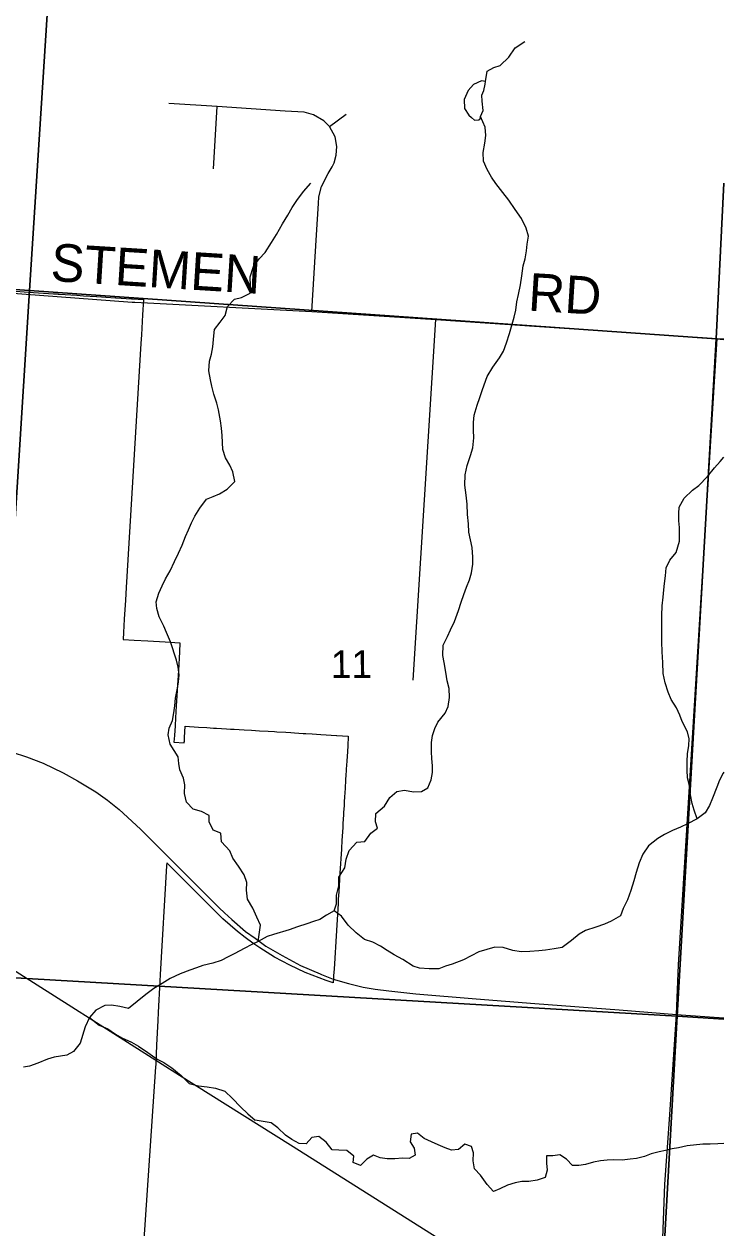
# Model space of a CAD drawing. Extents: x 114843 to 284848, y 317643 to 566895.
# Drawn here: x 279278 to 284848, y 354619 to 364204 of the extents above; entities that cross this region are included whole.
import ezdxf

# ---------------------------------------------------------------- set-up
doc = ezdxf.new("R2010")
doc.units = 0
for name, color, linetype in [('GM_X_Corporation', 7, 'Continuous'), ('GM_X_Minor_Lake', 7, 'Continuous'), ('GM_X_Minor_River', 7, 'Continuous'), ('GM_X_Rail_Line', 7, 'Continuous'), ('GM_X_Section', 7, 'Continuous'), ('GM_X_Section_Text', 7, 'Continuous'), ('GM_X_State_Route', 7, 'Continuous'), ('GM_X_Township_Road', 7, 'Continuous'), ('GM_X_Township_Road_Text', 7, 'Continuous')]:
    doc.layers.add(name, color=color, linetype=linetype)

msp = doc.modelspace()

# ---------------------------------------------------------------- linework, layer by layer
at = {"layer": 'GM_X_Corporation'}
msp.add_lwpolyline([(279039.4, 362090.7), (279312.7, 362070.8), (279512.3, 362057.6), (279542.2, 362055.6), (279549.9, 362055.1), (279556, 362054.7), (279697.9, 362045.4), (279749.8, 362041.9), (279853.6, 362035.1), (279856.1, 362034.9), (279928.9, 362030.1), (280005.7, 362025), (280009.2, 362024.8), (280134, 362016.6), (280141.8, 362016.1), (280227.3, 362010.4), (280220.3, 361888.5), (280211.4, 361730.8), (280207.4, 361660.9), (280089.8, 359718.4), (280084, 359617.8), (280075.1, 359465.4), (280069, 359360.5), (280065.8, 359305.6), (280153.3, 359300.3), (280263, 359293.8), (280400.4, 359285.6), (280518.6, 359278.6), (280514.3, 359205.2), (280505.7, 359058.6), (280498.7, 358939.7), (280493.8, 358856.4), (280489.1, 358776.5), (280483.5, 358680.2), (280479.8, 358617.9), (280474.4, 358539.1), (280470.3, 358486.2), (280552.7, 358481.3), (280553, 358487.2), (280553.4, 358493.9), (280555.2, 358524.4), (280560.5, 358613.1), (280665.1, 358606.8), (280731.4, 358602.9), (280784.2, 358599.7), (280808.5, 358598.3), (280889.2, 358593.5), (280921.1, 358591.6), (280951, 358589.8), (281030.1, 358585.1), (281087.3, 358581.7), (281150.5, 358577.9), (281220.4, 358573.7), (281270.3, 358570.8), (281290.3, 358569.6), (281360.2, 358565.4), (281401.1, 358563), (281430.1, 358561.2), (281500, 358557.1), (281521, 358555.8), (281569.8, 358552.9), (281639.7, 358548.7), (281639.7, 358548.8), (281765.5, 358541.3), (281766.8, 358541.2), (281858.4, 358535.7), (281858.2, 358532.1), (281853.6, 358457.7), (281850.9, 358413.3), (281846.2, 358335.8), (281842.3, 358272.4), (281841.4, 358258.2), (281839.5, 358226.9), (281837.2, 358188.3), (281832.9, 358118.4), (281830.9, 358086.3), (281828.6, 358048.6), (281826.5, 358013.3), (281824.3, 357978.7), (281821.3, 357928.5), (281820.1, 357908.8), (281815.8, 357838.9), (281814.2, 357812.7), (281811.5, 357769), (281810, 357743.4), (281807.2, 357699.1), (281806, 357678.1), (281805.3, 357666.8), (281803.4, 357635.9), (281791.6, 357442.7), (281785.5, 357344.1), (281785.2, 357339.1), (281782.6, 357297.2), (281782.5, 357294.2), (281778.9, 357236), (281777.8, 357217.1), (281777.1, 357203.6), (281763.7, 356987.3), (281744.8, 356678.6), (281741.7, 356627.9), (281740.7, 356611.4), (281738.3, 356571.7), (281681.6, 356590.1), (281625.5, 356609.9), (281569.8, 356631.2), (281514.8, 356654), (281453.4, 356681.4), (281393, 356710.6), (281331.9, 356742.4), (281271.7, 356776), (281212.8, 356811.4), (281154.9, 356848.5), (281098.2, 356887.4), (281036.4, 356932.8), (280976.1, 356980.2), (280917.5, 357029.6), (280860.6, 357081), (280805.5, 357134.2), (280796.4, 357143.3), (280767.2, 357172.5), (280624.2, 357315.4), (280605.7, 357333.9), (280413.9, 357525.6), (280412.5, 357501.4), (280361.9, 356637.1), (280358.8, 356584.2), (280344.3, 356335.6), (280341.4, 356269.8), (280333, 356073.6), (280330, 356003.1), (280325.9, 355919.5), (280325.1, 355903.2), (280201.2, 354093.3)], dxfattribs=at)
at = {"layer": 'GM_X_Minor_Lake'}
for points in [[(282911.2, 363469.6), (282931.4, 363515.7), (282923.7, 363591.8), (282921.8, 363637.9), (282935.9, 363676), (282948.1, 363726), (282950.2, 363748.1), (282918.2, 363752.2), (282854.1, 363724.3), (282811.9, 363674.4), (282779.7, 363604.3), (282783.4, 363532.2), (282817.2, 363480), (282839.2, 363461.9), (282863.1, 363439.7)], [(282863.1, 363439.7), (282898.5, 363441.9), (282907.1, 363449.2), (282911.2, 363469.6)]]:
    msp.add_lwpolyline(points, dxfattribs=at)
at = {"layer": 'GM_X_Minor_River'}
for points in [[(282950.2, 363748.1), (282964.5, 363830.2), (283016.6, 363858.1), (283066.7, 363873.9), (283136.9, 363941.9), (283187.2, 364015.8), (283263.4, 364065.7)], [(281744.8, 357143), (281765, 357199.1), (281763.3, 357269.2), (281783.6, 357343.3), (281781.8, 357411.4), (281830.1, 357487.4), (281840.3, 357555.5), (281864.5, 357623.6), (281926.8, 357689.5), (281990.8, 357697.3), (282037, 357763.3), (282091.2, 357803.2), (282075.4, 357853.4), (282077.6, 357919.5), (282145.8, 357977.4), (282188.1, 358047.4), (282244.2, 358095.3), (282306.3, 358105.1), (282376.2, 358090.9), (282440.3, 358094.7), (282490.4, 358124.6), (282518.6, 358186.6), (282528.8, 358244.7), (282529, 358298.8), (282523.2, 358356.9), (282519.4, 358411), (282519.6, 358485.2), (282527.8, 358539.3), (282546, 358595.3), (282572.2, 358647.3), (282628.5, 358717.3), (282652.7, 358771.3), (282664.9, 358841.4), (282661.2, 358913.6), (282645.4, 358975.7), (282635.6, 359043.9), (282621.9, 359120.1), (282610.1, 359176.2), (282614.4, 359258.4), (282646.6, 359328.4), (282670.8, 359380.4), (282703, 359448.5), (282735.3, 359534.5), (282755.6, 359602.6), (282777.8, 359662.7), (282798, 359720.7), (282824.2, 359780.7), (282838.4, 359834.8), (282848.7, 359904.9), (282848.9, 359961), (282843.1, 360037.2), (282831.3, 360097.3), (282817.6, 360159.5), (282813.8, 360225.6), (282808.1, 360299.8), (282804.3, 360382), (282796.6, 360454.1), (282786.9, 360532.3), (282789.2, 360614.5), (282803.4, 360688.6), (282829.7, 360770.6), (282849.9, 360830.7), (282856.2, 360908.8), (282854.4, 360971), (282854.6, 361031.1), (282860.8, 361091.2), (282883.1, 361171.3), (282905.3, 361231.3), (282927.6, 361295.4), (282963.9, 361399.5), (283008.2, 361473.5), (283062.5, 361547.4), (283094.7, 361599.4), (283116.9, 361665.5), (283141.2, 361741.6), (283157.4, 361797.6), (283179.6, 361869.7), (283191.8, 361925.8), (283200.1, 361993.9), (283212.3, 362051.9), (283228.5, 362128), (283238.8, 362200.1), (283249.1, 362280.3), (283265.3, 362336.3), (283277.5, 362398.4), (283281.7, 362452.5), (283291.9, 362516.6), (283274.1, 362578.8), (283236.4, 362657), (283186.6, 362727.3), (283134.9, 362803.6), (283089.1, 362863.9), (283033.4, 362934.2), (282997.5, 362984.4), (282963.7, 363046.7), (282934, 363112.9), (282932.2, 363183), (282944.5, 363255.1), (282952.7, 363317.2), (282948.9, 363383.4), (282911.2, 363469.6)], [(281141.9, 356900.5), (281158.4, 357030.7), (281130.6, 357092.9), (281098.9, 357165.1), (281057.1, 357237.4), (281049.4, 357309.5), (281051.6, 357369.6), (281029.8, 357431.8), (280984, 357500.1), (280940.3, 357564.4), (280914.4, 357620.6), (280848.7, 357692.9), (280842.9, 357761.1), (280783, 357787.3), (280751.3, 357853.5), (280751.4, 357903.6), (280689.5, 357933.9), (280623.6, 357954.1), (280569.8, 358008.4), (280554, 358078.6), (280558.3, 358146.7), (280546.5, 358200.9), (280516.7, 358267.1), (280510.9, 358317.2), (280505.1, 358369.3), (280473.2, 358421.5), (280439.4, 358471.7), (280425.7, 358545.9), (280433.8, 358598), (280458.1, 358660), (280470.3, 358720.1), (280476.5, 358776.2), (280482.7, 358836.3), (280499, 358916.4), (280507.2, 358968.5), (280511.3, 359022.6), (280505.6, 359084.7), (280491.8, 359140.9), (280444.3, 359285.3), (280410.5, 359359.5), (280390.7, 359409.7), (280353, 359484), (280333.2, 359550.2), (280329.4, 359604.3), (280349.6, 359674.4), (280375.8, 359730.4), (280404, 359788.4), (280440.3, 359850.4), (280474.5, 359926.4), (280506.8, 359990.5), (280537, 360056.5), (280563.2, 360124.6), (280585.4, 360176.6), (280611.6, 360232.6), (280637.8, 360286.6), (280676, 360350.6), (280730.3, 360422.6), (280782.4, 360442.5), (280834.5, 360464.3), (280894.6, 360500.2), (280954.8, 360562.2), (280939.1, 360640.4), (280915.3, 360692.5), (280881.5, 360750.8), (280859.7, 360817), (280855.9, 360873.1), (280854.1, 360929.2), (280850.3, 360987.3), (280840.5, 361045.5), (280824.8, 361133.7), (280811, 361185.8), (280789.2, 361258), (280771.5, 361322.2), (280761.6, 361372.3), (280747.9, 361444.5), (280754.2, 361520.7), (280768.4, 361576.7), (280780.6, 361634.8), (280786.9, 361720.9), (280793.1, 361773), (280839.3, 361831), (280877.5, 361883), (280897.7, 361955.1), (280951.9, 362013), (281008, 362026.9), (281076.1, 362060.7), (281080.3, 362120.8), (281076.6, 362193), (281102.8, 362273), (281149.1, 362335), (281197.2, 362387), (281247.5, 362464.9), (281287.8, 362528.9), (281334.1, 362613), (281378.3, 362682.9), (281412.5, 362745), (281448.7, 362799), (281501, 362870.9), (281561.2, 362938.9)], [(284633.7, 357875.3), (284611.9, 357945.5), (284596.1, 357999.7), (284582.4, 358067.8), (284570.6, 358152.1), (284558.8, 358202.2), (284555, 358264.3), (284555.3, 358332.4), (284557.5, 358394.6), (284569.7, 358460.7), (284571.9, 358512.7), (284558.1, 358568.9), (284514.4, 358651.2), (284496.6, 358701.3), (284470.8, 358761.6), (284429, 358827.8), (284403.2, 358884), (284379.5, 358960.2), (284365.7, 359034.4), (284362, 359120.6), (284356.3, 359206.8), (284354.6, 359284.9), (284354.9, 359359.1), (284353.1, 359417.2), (284353.4, 359495.4), (284357.6, 359571.5), (284363.9, 359641.6), (284370.1, 359699.7), (284374.3, 359749.8), (284382.5, 359811.9), (284388.7, 359874), (284416.9, 359936), (284469.1, 359996), (284493.5, 360086.1), (284495.7, 360144.2), (284493.8, 360196.3), (284490, 360250.4), (284488.2, 360308.5), (284492.4, 360358.6), (284530.7, 360430.6), (284598.9, 360492.5), (284649, 360530.4), (284717.3, 360602.4), (284773.5, 360670.3), (284817.7, 360722.3), (284847.9, 360757.4)], [(284847.9, 358248), (284843, 358241.4), (284812.8, 358183.3), (284790.6, 358129.3), (284756.3, 358041.2), (284732.1, 357983.2), (284697.9, 357925.2), (284633.7, 357875.3), (284557.5, 357837.5), (284501.4, 357809.6), (284439.3, 357783.8), (284375.2, 357751.9), (284323.1, 357720), (284248.9, 357662.1), (284202.7, 357596.1), (284172.4, 357526.1), (284150.1, 357448), (284131.9, 357381.9), (284107.6, 357305.9), (284081.4, 357231.8), (284047.1, 357161.8), (284024.9, 357103.7)], [(284024.9, 357103.7), (283950.8, 357061.9), (283896.7, 357038), (283828.6, 357014.2), (283746.5, 356986.4), (283696.4, 356958.5), (283634.2, 356906.6), (283560, 356852.7), (283497.9, 356840.9), (283427.9, 356831.1), (283373.9, 356825.2), (283303.8, 356819.5), (283233.8, 356817.7), (283167.9, 356827.9), (283089.9, 356852.2), (283025.9, 356854.4), (282961.9, 356836.6), (282897.8, 356818.7), (282835.7, 356784.9), (282775.6, 356755), (282685.4, 356719.2), (282631.4, 356703.4), (282579.3, 356681.5), (282503.3, 356681.7), (282425.3, 356688), (282373.4, 356704.2), (282293.5, 356756.5), (282223.7, 356794.8), (282167.8, 356829.1), (282115.9, 356863.3), (282054, 356895.6), (281988.1, 356915.8), (281922.2, 356970.1), (281858.5, 357030.4), (281804.7, 357100.7), (281744.8, 357143), (281684.7, 357109.1), (281632.6, 357075.2), (281582.5, 357059.4), (281528.5, 357039.5), (281454.4, 357015.7), (281388.3, 356991.8), (281262.1, 356956.2), (281212.1, 356938.3), (281141.9, 356900.5), (281091.8, 356874.6), (281029.7, 356844.7), (280955.6, 356804.9), (280903.5, 356779), (280845.4, 356749.1), (280781.3, 356727.3), (280701.2, 356709.5), (280649.1, 356689.6), (280597.1, 356671.7), (280521, 356641.9), (280440.8, 356604.1), (280376.7, 356566.2), (280310.5, 356526.4), (280246.4, 356478.5), (280110, 356366.7), (280040, 356382.9), (279974, 356393.1), (279920, 356389.3), (279847.9, 356353.5), (279799.7, 356293.5), (279763.4, 356219.5), (279723, 356091.4), (279670.7, 356023.4), (279618.6, 355995.5), (279566.6, 355987.7), (279516.5, 355979.8), (279464.5, 355961.9), (279386.4, 355932.1), (279322.3, 355908.3), (279272.2, 355898.4)], [(279799.7, 356293.5), (279875.5, 356233.2), (279945.4, 356204.9), (280005.2, 356162.6), (280057.1, 356132.4), (280133, 356098.1), (280188.9, 356065.8), (280262.7, 356015.5), (280336.6, 355963.2), (280390.5, 355937), (280454.3, 355894.7), (280528.1, 355832.3), (280591.9, 355770), (280665.8, 355749.7), (280733.8, 355743.5), (280801.8, 355733.3), (280875.7, 355709), (280937.5, 355650.7), (280999.3, 355584.3), (281059.1, 355528), (281116.9, 355477.8)], [(282734.2, 355243.3), (282680.1, 355239.5), (282628.1, 355257.7), (282574.2, 355282), (282520.3, 355304.2), (282462.3, 355332.5), (282408.5, 355372.8), (282358.4, 355367), (282350.1, 355304.9), (282381.9, 355254.7), (282391.7, 355198.5), (282341.5, 355170.7), (282289.5, 355174.9), (282227.4, 355169.1), (282167.4, 355169.4), (282111.4, 355177.6), (282059.4, 355197.9), (282005.2, 355166), (281955, 355116.1), (281897.1, 355140.4), (281901.3, 355190.5), (281847.4, 355236.8), (281783.4, 355239.1), (281729.4, 355241.3), (281681.6, 355301.6), (281623.7, 355345.9), (281567.6, 355340.1), (281523.4, 355288.2), (281467.4, 355292.5), (281409.5, 355322.8), (281357.6, 355357), (281297.8, 355415.4), (281243.9, 355455.7), (281116.9, 355477.8)], [(284847.9, 355290.8), (284800, 355289), (284738, 355287.3), (284679.9, 355285.5), (284555.7, 355272), (284487.6, 355256.2), (284435.5, 355248.4), (284383.4, 355234.6), (284333.4, 355224.8), (284269.2, 355209), (284215.1, 355187.2), (284151, 355171.4), (284100.9, 355167.6), (284038.8, 355159.8), (283968.8, 355162.1), (283918.7, 355158.3), (283864.7, 355154.5), (283810.6, 355142.7), (283746.5, 355124.9), (283694.4, 355115.1), (283642.3, 355115.3), (283594.5, 355167.6), (283542.6, 355199.9), (283486.5, 355194.1), (283436.5, 355194.3), (283436.2, 355134.2), (283442, 355078.1), (283425.8, 355022), (283361.6, 355000.2), (283295.5, 354988.5), (283239.5, 354988.7), (283185.4, 354978.9), (283125.3, 354959.1), (283063.1, 354929.3), (283012.9, 354909.4), (282963.1, 354963.8), (282909.4, 355038.1), (282863.6, 355090.4), (282851.9, 355152.6), (282856.1, 355216.7), (282838.3, 355266.9), (282786.4, 355287.1), (282734.2, 355243.3)]]:
    msp.add_lwpolyline(points, dxfattribs=at)
at = {"layer": 'GM_X_Rail_Line'}
msp.add_lwpolyline([(284847.9, 353099.1), (284343.8, 353416.9), (283536.1, 353927.8), (281398.6, 355277.4), (280515.1, 355834.2), (278966.1, 356814.3), (276888.9, 358124.8), (276014.8, 358677.5), (272480.9, 360915), (270924.7, 361901), (269346.7, 362899.2), (268387.5, 363506.1), (267739.7, 363916.8), (267397.1, 364134.4), (267238.3, 364227.3), (266831.6, 364443.4), (264474.8, 365684.5), (263623.8, 366129.9)], dxfattribs=at)
at = {"layer": 'GM_X_Section'}
for points in [[(274308.6, 367720.8), (274390.7, 367709.1), (277022.9, 367534.8), (279657.2, 367348.9), (279320.4, 362084), (273996.5, 362446.6)], [(273996.5, 362446.6), (279320.4, 362084), (278976.7, 356625), (273677.2, 356982.3)], [(284785.7, 361698.2), (284475.6, 356305.5), (278976.7, 356625), (279320.4, 362084)], [(284475.6, 356305.5), (284180, 351010.9), (278638.8, 351382), (278976.7, 356625)]]:
    msp.add_lwpolyline(points, close=True, dxfattribs=at)
for points in [[(284847.9, 362936.6), (284785.7, 361698.2), (279320.4, 362084), (279657.2, 367348.9), (282364, 367162.2), (284847.9, 367016.8)], [(284847.9, 361694), (284785.7, 361698.2), (284847.9, 362936.6)], [(284847.9, 356281.2), (284475.6, 356305.5), (284785.7, 361698.2), (284847.9, 361694)], [(284847.9, 350957.3), (284180, 351010.9), (284475.6, 356305.5), (284847.9, 356281.2)]]:
    msp.add_lwpolyline(points, dxfattribs=at)
at = {"layer": 'GM_X_State_Route'}
for points in [[(279181.8, 358407.3), (279298.1, 358369.1), (279430.1, 358318.7), (279590.3, 358243.5), (279703.2, 358179.7), (279849.6, 358091.3), (279942.1, 358024.6), (280034.1, 357950.5), (280204.8, 357794.4), (280491.3, 357507.3), (280830.8, 357167.5), (280873.4, 357127.7), (280930.7, 357075.7), (281040.7, 356980.5), (281115.9, 356925.3), (281202.2, 356863.4), (281332.2, 356788.5), (281477.5, 356709.9), (281634, 356641.8), (281644, 356637.9)], [(281644, 356637.9), (281738.9, 356600.8), (281859.7, 356564.6), (281975.8, 356536.5), (282071.5, 356519.4), (282181, 356505.7), (282396, 356483.2), (282876.4, 356443.8), (283342.4, 356406.4), (284014.7, 356355.3), (284471.6, 356318.2)], [(284471.6, 356318.2), (284732.7, 356301.1), (284847.9, 356291)]]:
    msp.add_lwpolyline(points, dxfattribs=at)
at = {"layer": 'GM_X_Township_Road'}
for p, q in [((280784.3, 363051.6), (280815.6, 363547)), ((281708.9, 363389.7), (281841.2, 363486.4)), ((282374.7, 358979.3), (282555.7, 361852.4)), ((284794.8, 361701.5), (284847.9, 361698.2))]:
    msp.add_line(p, q, dxfattribs=at)
for points in [[(281568.4, 361915.2), (281604.4, 362527.7), (281620.9, 362775.3), (281623.1, 362830.1), (281646, 362911.2), (281697.5, 363016), (281730.6, 363066.9), (281745.4, 363098.4), (281762.9, 363159.8), (281766.9, 363228.6), (281752.8, 363307.8), (281708.9, 363389.7), (281663.7, 363434.3), (281582.6, 363481.5), (281506.2, 363501.9), (281356.6, 363511.3), (280815.6, 363547), (280430.3, 363572.5)], [(277502, 362199), (278094, 362152.4), (278554.6, 362110.8), (280138, 361991.1), (280158.9, 361990)], [(280158.9, 361990), (281568.4, 361915.2), (282555.7, 361852.4), (284794.8, 361701.5)], [(284471.6, 356318.2), (284486.5, 356714.5), (284794.8, 361701.5)], [(283999.3, 348326.6), (284219.5, 351704.9), (284294.7, 352966), (284319.8, 353387.7), (284378.2, 354967.9), (284414.4, 355482.3), (284471.6, 356318.2)]]:
    msp.add_lwpolyline(points, dxfattribs=at)

# ---------------------------------------------------------------- texts
at = {"layer": 'GM_X_Section_Text'}
msp.add_text('11', height=221.02, rotation=0.41527, dxfattribs=at).set_placement((281720.2, 358996.4))
at = {"layer": 'GM_X_Township_Road_Text'}
for s, rotation, p in [('STEMEN', 356.42455, (279483.7, 362160.2)), ('RD', 356.47035, (283284.7, 361923.8))]:
    msp.add_text(s, height=300.02, rotation=rotation, dxfattribs=at).set_placement(p)

doc.saveas('drawing.dxf')
